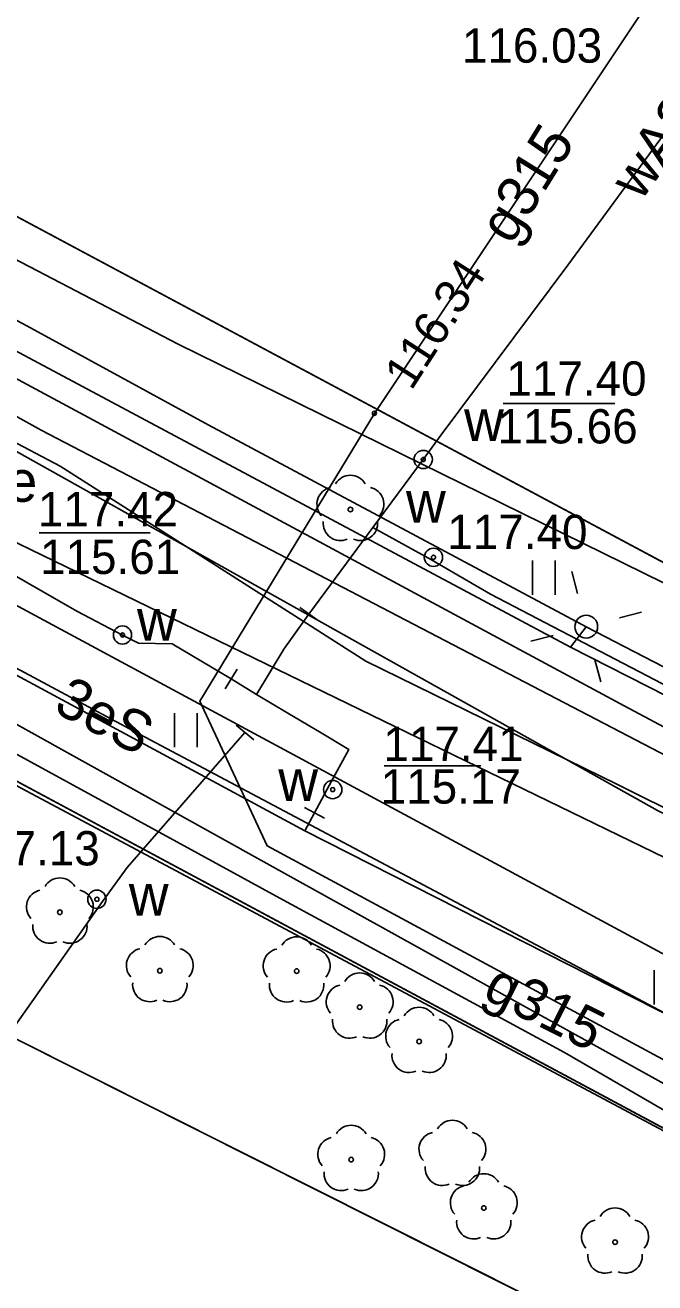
# Model space of a CAD drawing. Extents: x 6434771 to 6436222, y 5663454 to 5664782.
# Drawn here: x 6435438.63 to 6435452.41, y 5663737.33 to 5663764.84 of the extents above; entities that cross this region are included whole.
import ezdxf

# ---------------------------------------------------------------- set-up
doc = ezdxf.new("R2010")
doc.units = 0
for name, color, linetype in [('Warstwa 1', 7, 'Continuous'), ('Warstwa 10', 7, 'Continuous'), ('Warstwa 11', 7, 'Continuous'), ('Warstwa 12', 7, 'Continuous'), ('Warstwa 13', 7, 'Continuous'), ('Warstwa 14', 7, 'Continuous'), ('Warstwa 2', 7, 'Continuous'), ('Warstwa 20', 7, 'Continuous'), ('Warstwa 4', 7, 'Continuous'), ('Warstwa 5', 7, 'Continuous'), ('Warstwa 6', 7, 'Continuous'), ('Warstwa 8', 7, 'Continuous'), ('Warstwa 9', 7, 'Continuous')]:
    doc.layers.add(name, color=color, linetype=linetype)

msp = doc.modelspace()

# ---------------------------------------------------------------- linework, layer by layer
at = {"layer": 'Warstwa 1'}
msp.add_line((6435385.94, 5663776.469), (6435470.997, 5663730.839), dxfattribs=at)
msp.add_line((6435385.94, 5663776.469), (6435470.997, 5663730.839), dxfattribs=at)
at = {"layer": 'Warstwa 10'}
for points in [[(6435403.954, 5663790.555), (6435398.357, 5663780.398), (6435403.321, 5663777.677), (6435413.685, 5663771.863), (6435417.767, 5663769.61), (6435419.181, 5663768.841), (6435419.178, 5663768.572), (6435417.779, 5663766.251), (6435416.436, 5663764.045), (6435415.805, 5663762.95), (6435424.17, 5663758.426), (6435441.023, 5663749.392), (6435459.53, 5663739.56), (6435466.161, 5663736.021), (6435468.237, 5663736.668), (6435470.105, 5663735.705), (6435471.762, 5663734.986), (6435483.418, 5663729.29), (6435491.577, 5663725.302), (6435503.628, 5663719.334)], [(6435380.267, 5663766.272), (6435380.58, 5663766.06), (6435389.07, 5663771.46), (6435391.75, 5663773.24), (6435394.06, 5663773.55), (6435401.19, 5663769.82), (6435418.67, 5663760.32), (6435436.16, 5663750.81), (6435444.38, 5663746.25), (6435452.61, 5663741.68), (6435460.06, 5663737.48), (6435467.51, 5663733.28), (6435474.21, 5663730.14), (6435480.9, 5663727), (6435484.59, 5663724.97), (6435493.96, 5663720.3), (6435503.33, 5663715.63)], [(6435438.315, 5663755.762), (6435439.396, 5663755.194), (6435442.054, 5663753.505), (6435446.083, 5663750.926), (6435451.587, 5663748.233), (6435459.341, 5663744.371), (6435462.041, 5663743.079), (6435464.593, 5663741.833), (6435465.781, 5663741.184), (6435470.117, 5663739.211), (6435475.747, 5663736.781), (6435479.995, 5663734.761), (6435487.477, 5663731.176), (6435491.642, 5663729.15)], [(6435503.975, 5663716.349), (6435500.176, 5663718.145), (6435489.783, 5663723.323), (6435481.742, 5663727.372), (6435475.338, 5663730.643), (6435471.647, 5663732.518), (6435469.826, 5663733.24), (6435466.776, 5663734.623), (6435459.213, 5663737.993), (6435455.905, 5663739.561), (6435453.977, 5663740.311), (6435450.432, 5663742.368), (6435444.283, 5663745.7), (6435435.874, 5663750.292)]]:
    msp.add_lwpolyline(points, dxfattribs=at)
at = {"layer": 'Warstwa 11'}
for centre in [(6435445.747, 5663754.245), (6435439.39, 5663745.437), (6435441.577, 5663744.157), (6435444.57, 5663744.15), (6435445.95, 5663743.36), (6435447.25, 5663742.61), (6435445.764, 5663740.026), (6435448.665, 5663738.968), (6435451.537, 5663738.221)]:
    msp.add_circle(centre, 0.05, dxfattribs=at)
for centre, start, end in [((6435445.747, 5663754.62), 30.1471, 149.8529), ((6435445.39, 5663754.361), 102.1471, 221.8529), ((6435446.104, 5663754.361), 318.1471, 77.8529), ((6435445.527, 5663753.942), 174.1471, 293.8529), ((6435445.967, 5663753.942), 246.1471, 5.8529), ((6435439.39, 5663745.812), 30.1471, 149.8529), ((6435439.033, 5663745.553), 102.1471, 221.8529), ((6435439.747, 5663745.553), 318.1471, 77.8529), ((6435439.17, 5663745.134), 174.1471, 293.8529), ((6435439.61, 5663745.134), 246.1471, 5.8529), ((6435441.577, 5663744.532), 30.1471, 149.8529), ((6435444.57, 5663744.525), 30.1471, 149.8529), ((6435441.22, 5663744.273), 102.1471, 221.8529), ((6435441.934, 5663744.273), 318.1471, 77.8529), ((6435444.213, 5663744.266), 102.1471, 221.8529), ((6435444.927, 5663744.266), 318.1471, 77.8529), ((6435441.357, 5663743.854), 174.1471, 293.8529), ((6435441.797, 5663743.854), 246.1471, 5.8529), ((6435445.95, 5663743.735), 30.1471, 149.8529), ((6435444.35, 5663743.847), 174.1471, 293.8529), ((6435444.79, 5663743.847), 246.1471, 5.8529), ((6435445.593, 5663743.476), 102.1471, 221.8529), ((6435446.307, 5663743.476), 318.1471, 77.8529), ((6435447.25, 5663742.985), 30.1471, 149.8529), ((6435445.73, 5663743.057), 174.1471, 293.8529), ((6435446.17, 5663743.057), 246.1471, 5.8529), ((6435446.893, 5663742.726), 102.1471, 221.8529), ((6435447.607, 5663742.726), 318.1471, 77.8529), ((6435447.03, 5663742.307), 174.1471, 293.8529), ((6435447.47, 5663742.307), 246.1471, 5.8529), ((6435445.764, 5663740.401), 30.1471, 149.8529), ((6435445.407, 5663740.142), 102.1471, 221.8529), ((6435446.121, 5663740.142), 318.1471, 77.8529), ((6435445.544, 5663739.723), 174.1471, 293.8529), ((6435445.984, 5663739.723), 246.1471, 5.8529), ((6435448.665, 5663739.343), 30.1471, 149.8529), ((6435448.308, 5663739.084), 102.1471, 221.8529), ((6435449.022, 5663739.084), 318.1471, 77.8529), ((6435451.537, 5663738.596), 30.1471, 149.8529), ((6435448.445, 5663738.665), 174.1471, 293.8529), ((6435448.885, 5663738.665), 246.1471, 5.8529), ((6435451.18, 5663738.337), 102.1471, 221.8529), ((6435451.894, 5663738.337), 318.1471, 77.8529), ((6435451.317, 5663737.918), 174.1471, 293.8529), ((6435451.757, 5663737.918), 246.1471, 5.8529)]:
    msp.add_arc(centre, 0.375, start, end, dxfattribs=at)
at = {"layer": 'Warstwa 12'}
for points in [[(6435496.272, 5663731.55), (6435494.673, 5663731.954), (6435441.98, 5663757.861), (6435431.505, 5663763.318), (6435395.21, 5663783.064), (6435393.025, 5663784.254), (6435327.584, 5663819.466), (6435304.485, 5663832.195), (6435292.223, 5663838.764), (6435285.521, 5663842.735), (6435276.408, 5663848.377)], [(6435276.372, 5663845.49), (6435313.12, 5663824.65), (6435397.7, 5663777.16), (6435400.08, 5663771.33), (6435444.75, 5663747.22)], [(6435276.308, 5663840.167), (6435285.47, 5663834.8), (6435286.134, 5663834.744), (6435286.62, 5663834.35), (6435323.25, 5663813.89), (6435323.79, 5663813.12), (6435324.94, 5663813.03), (6435344.71, 5663802.06), (6435345.376, 5663801.99), (6435345.82, 5663801.51), (6435374.05, 5663785.53), (6435381.33, 5663787.82), (6435417.36, 5663768.01), (6435438.98, 5663755.98), (6435463.27, 5663743.33), (6435463.498, 5663743.152), (6435463.77, 5663743.07), (6435464.82, 5663742.52), (6435490.42, 5663730.15), (6435500.39, 5663725.18)], [(6435276.296, 5663839.122), (6435282.733, 5663835.528), (6435283.155, 5663835.293), (6435283.578, 5663835.058), (6435339.95, 5663804.176), (6435373.154, 5663785.164), (6435373.6, 5663784.903), (6435374.09, 5663784.842), (6435381.569, 5663787.202), (6435381.966, 5663786.947), (6435382.363, 5663786.692), (6435416.468, 5663767.82), (6435452.468, 5663747.664), (6435497.181, 5663726.003), (6435502.116, 5663724.694), (6435541.028, 5663706.294), (6435541.516, 5663706.079), (6435555.51, 5663699.69), (6435571.692, 5663693.874), (6435578.552, 5663690.422)], [(6435293.228, 5663834.004), (6435325.286, 5663815.553), (6435364.64, 5663793.187), (6435394.601, 5663776.514), (6435437.403, 5663753.976), (6435437.705, 5663753.871), (6435459.328, 5663743.372)], [(6435495.121, 5663719.919), (6435486.807, 5663724.138), (6435486.287, 5663728.215), (6435482.432, 5663730.081), (6435479.293, 5663731.712), (6435474.04, 5663734.413), (6435473.066, 5663734.944), (6435467.983, 5663737.194), (6435461.374, 5663740.646), (6435459.2, 5663738.652), (6435443.928, 5663746.887), (6435442.456, 5663750.055), (6435446.272, 5663756.349), (6435452.71, 5663766.012), (6435453.484, 5663767.129), (6435454.431, 5663768.561), (6435458.254, 5663776.256), (6435458.868, 5663777.388), (6435457.524, 5663778.685), (6435457.327, 5663779.817), (6435455.884, 5663782.015), (6435455.307, 5663783.102), (6435448.037, 5663788.15)], [(6435446.24, 5663753.85), (6435447.34, 5663755.34), (6435447.729, 5663755.88), (6435450.502, 5663759.588), (6435453.946, 5663764.277), (6435460.528, 5663773.156), (6435461.799, 5663774.747), (6435465.145, 5663779.301)], [(6435394.937, 5663776.984), (6435411.556, 5663767.679), (6435419.899, 5663763.238), (6435426.071, 5663759.76), (6435434.207, 5663755.205), (6435439.763, 5663752.021), (6435440.76, 5663751.5), (6435441.11, 5663751.32), (6435441.85, 5663751.31), (6435443.14, 5663750.54)], [(6435428.828, 5663763.443), (6435434.977, 5663760.22), (6435438.666, 5663758.264), (6435442.633, 5663756.099), (6435450.906, 5663751.683)], [(6435428.67, 5663762.922), (6435450.561, 5663751.237)], [(6435444.84, 5663751.96), (6435446.24, 5663753.85)], [(6435446.24, 5663753.85), (6435447.521, 5663753.146), (6435448.811, 5663752.393), (6435454.282, 5663749.544), (6435461.964, 5663745.613), (6435467.349, 5663742.737), (6435475.206, 5663738.935), (6435480.305, 5663736.294), (6435484.194, 5663734.412), (6435485.883, 5663733.557), (6435486.772, 5663733.055), (6435495.394, 5663729.362), (6435501.979, 5663726.557)], [(6435443.69, 5663750.2), (6435444.29, 5663751.19), (6435444.84, 5663751.96)], [(6435450.561, 5663751.237), (6435450.906, 5663751.683)], [(6435450.906, 5663751.683), (6435461.52, 5663746.188), (6435466.465, 5663743.545), (6435470.163, 5663741.574)], [(6435450.561, 5663751.237), (6435466.194, 5663743.287), (6435470.222, 5663741.239)], [(6435503.33, 5663715.63), (6435493.96, 5663720.3), (6435484.59, 5663724.97), (6435480.9, 5663727), (6435474.21, 5663730.14), (6435467.51, 5663733.28), (6435460.06, 5663737.48), (6435452.61, 5663741.68), (6435444.38, 5663746.25), (6435436.16, 5663750.81)], [(6435443.69, 5663750.2), (6435443.14, 5663750.54)], [(6435444.96, 5663747.61), (6435445.28, 5663748.21), (6435445.71, 5663749), (6435445.11, 5663749.36), (6435444.38, 5663749.79), (6435443.69, 5663750.2)], [(6435411.085, 5663703.653), (6435413.802, 5663707.466), (6435420.144, 5663716.723), (6435426.953, 5663726.377), (6435432.237, 5663734.03), (6435436.934, 5663740.868), (6435440.323, 5663745.672), (6435440.863, 5663746.412), (6435443.44, 5663749.37)], [(6435444.75, 5663747.22), (6435444.96, 5663747.61)], [(6435444.75, 5663747.22), (6435487.98, 5663725.28), (6435488.75, 5663724.89), (6435489.26, 5663724.61), (6435489.72, 5663724.26), (6435490.13, 5663723.86), (6435490.49, 5663723.39), (6435490.92, 5663722.92), (6435491.41, 5663722.52), (6435494.03, 5663721.17), (6435497, 5663719.83), (6435498.51, 5663719.15), (6435499.2, 5663718.85), (6435499.57, 5663718.72), (6435499.929, 5663718.69), (6435500.35, 5663718.66)]]:
    msp.add_lwpolyline(points, dxfattribs=at)
at = {"layer": 'Warstwa 13'}
for centre, start, end in [((6435447.979, 5663740.513), 30.1471, 149.8529), ((6435447.622, 5663740.254), 102.0477, 221.9513), ((6435448.336, 5663740.254), 318.0487, 77.9523), ((6435447.759, 5663739.835), 174.1984, 293.7229), ((6435448.199, 5663739.835), 246.2771, 5.6877)]:
    msp.add_arc(centre, 0.375, start, end, dxfattribs=at)
at = {"layer": 'Warstwa 14'}
for p, q in [((6435451.532, 5663756.562), (6435449.092, 5663756.562)), ((6435441.364, 5663753.732), (6435438.936, 5663753.732)), ((6435448.603, 5663748.638), (6435446.489, 5663748.638))]:
    msp.add_line(p, q, dxfattribs=at)
for centre in [(6435446.272, 5663756.349), (6435447.34, 5663755.34), (6435440.76, 5663751.5), (6435445.36, 5663748.12)]:
    msp.add_circle(centre, 0.045, dxfattribs=at)
at = {"layer": 'Warstwa 2'}
msp.add_line((6435469.284, 5663731.758), (6435392.52, 5663772.69), dxfattribs=at)
msp.add_lwpolyline([(6435435.115, 5663742.126), (6435438.38, 5663742.69), (6435467.513, 5663728.061)], dxfattribs=at)
msp.add_circle((6435450.906, 5663751.683), 0.25, dxfattribs=at)
at = {"layer": 'Warstwa 20'}
for p, q in [((6435444.637, 5663752.105), (6435445.043, 5663751.815)), ((6435443.009, 5663750.327), (6435443.271, 5663750.753)), ((6435443.248, 5663749.53), (6435443.632, 5663749.21)), ((6435444.74, 5663747.729), (6435445.18, 5663747.491))]:
    msp.add_line(p, q, dxfattribs=at)
at = {"layer": 'Warstwa 4'}
for points in [[(6435450.715, 5663752.408), (6435450.588, 5663752.892)], [(6435451.631, 5663751.874), (6435452.115, 5663752.001)], [(6435450.181, 5663751.492), (6435449.697, 5663751.365)], [(6435451.097, 5663750.958), (6435451.224, 5663750.474)]]:
    msp.add_lwpolyline(points, dxfattribs=at)
for centre in [(6435447.34, 5663755.34), (6435447.564, 5663753.199), (6435440.76, 5663751.5), (6435445.36, 5663748.12), (6435440.2, 5663745.721)]:
    msp.add_circle(centre, 0.2, dxfattribs=at)
at = {"layer": 'Warstwa 5'}
for p, q in [((6435430.67, 5663764.81), (6435458.36, 5663750)), ((6435416.005, 5663764.235), (6435454.687, 5663743.397)), ((6435434.13, 5663759.42), (6435451.64, 5663750)), ((6435449.729, 5663752.38), (6435449.729, 5663753.13)), ((6435450.229, 5663752.38), (6435450.229, 5663753.13)), ((6435451.64, 5663750), (6435469.71, 5663740.41)), ((6435441.896, 5663749.044), (6435441.896, 5663749.794)), ((6435442.396, 5663749.044), (6435442.396, 5663749.794)), ((6435452.393, 5663743.418), (6435452.393, 5663744.168)), ((6435438.38, 5663742.69), (6435467.513, 5663728.061))]:
    msp.add_line(p, q, dxfattribs=at)
at = {"layer": 'Warstwa 6'}
for points in [[(6435557.624, 5663617.186), (6435560.245, 5663620.878), (6435595.767, 5663670.923), (6435531.111, 5663701.684), (6435473.15, 5663729.463), (6435470.997, 5663730.839), (6435385.94, 5663776.469), (6435383.505, 5663771.998), (6435381.775, 5663772.849), (6435379.415, 5663768.737), (6435374.588, 5663771.455), (6435379.471, 5663779.947), (6435341.096, 5663801.352), (6435284.269, 5663833.48), (6435246.778, 5663854.403), (6435242.169, 5663846.309), (6435237.4, 5663848.916), (6435241.929, 5663857.022), (6435210.691, 5663874.851), (6435202.784, 5663879.266), (6435199.977, 5663874.56), (6435180.355, 5663839.798)], [(6435341.096, 5663801.352), (6435379.471, 5663779.947), (6435374.588, 5663771.455), (6435379.415, 5663768.737), (6435381.775, 5663772.849), (6435383.505, 5663771.998), (6435385.94, 5663776.469), (6435470.997, 5663730.839), (6435492.76, 5663760.678), (6435491.39, 5663761.43), (6435479.337, 5663768.031), (6435470.536, 5663772.987), (6435462.209, 5663778.248), (6435459.254, 5663781.194), (6435463.751, 5663787.49)], [(6435592.26, 5663691.77), (6435588.763, 5663692.979), (6435565.676, 5663700.867), (6435554.16, 5663705.26), (6435554.69, 5663706.67), (6435536.46, 5663713.56), (6435493.73, 5663731.71), (6435491.83, 5663732.6), (6435483.3, 5663736.92), (6435474.78, 5663741.25), (6435471.29, 5663743.14), (6435458.36, 5663750), (6435430.67, 5663764.81), (6435413.07, 5663774.74), (6435404.99, 5663779.58), (6435398.517, 5663783.567), (6435394.415, 5663785.907)]]:
    msp.add_lwpolyline(points, dxfattribs=at)
for centre in [(6435447.34, 5663755.34), (6435447.564, 5663753.199), (6435440.76, 5663751.5), (6435445.36, 5663748.12), (6435440.2, 5663745.721)]:
    msp.add_circle(centre, 0.045, dxfattribs=at)
at = {"layer": 'Warstwa 8'}
msp.add_line((6435430.67, 5663764.81), (6435458.36, 5663750), dxfattribs=at)
at = {"layer": 'Warstwa 9'}
for p, q in [((6435416.005, 5663764.235), (6435454.687, 5663743.397)), ((6435434.13, 5663759.42), (6435451.64, 5663750)), ((6435451.64, 5663750), (6435469.71, 5663740.41))]:
    msp.add_line(p, q, dxfattribs=at)

# ---------------------------------------------------------------- texts
at = {"layer": 'Warstwa 11'}
msp.add_text('3eS', height=0.9, rotation=332.4989, dxfattribs=at).set_placement((6435439.221, 5663749.836))
at = {"layer": 'Warstwa 13'}
for s, rotation, p in [('wA300', 54.3966, (6435452.101, 5663760.971)), ('g315', 58.2698, (6435449.272, 5663760.014)), ('g315', 333.5073, (6435448.608, 5663743.569))]:
    msp.add_text(s, height=0.9, rotation=rotation, dxfattribs=at).set_placement(p)
at = {"layer": 'Warstwa 14'}
for s, p in [('116.03', (6435448.187, 5663764.019)), ('115.66', (6435448.964, 5663755.691)), ('115.61', (6435438.956, 5663752.835)), ('115.17', (6435446.409, 5663747.814))]:
    msp.add_text(s, height=0.75, dxfattribs=at).set_placement(p)
msp.add_text('116.34', height=0.75, rotation=57.1525, dxfattribs=at).set_placement((6435447.079, 5663756.827))
at = {"layer": 'Warstwa 5'}
for s, p in [('w', (6435448.234, 5663755.745)), ('e', (6435438.228, 5663754.415)), ('w', (6435446.963, 5663753.956)), ('w', (6435441.078, 5663751.376)), ('w', (6435444.169, 5663747.871)), ('w', (6435440.899, 5663745.365))]:
    msp.add_text(s, height=0.9, dxfattribs=at).set_placement(p)
at = {"layer": 'Warstwa 6'}
for s, p in [('117.40', (6435449.159, 5663756.736)), ('117.42', (6435438.909, 5663753.88)), ('117.40', (6435447.866, 5663753.381)), ('117.41', (6435446.469, 5663748.744)), ('117.13', (6435437.195, 5663746.461))]:
    msp.add_text(s, height=0.75, dxfattribs=at).set_placement(p)

doc.saveas('drawing.dxf')
